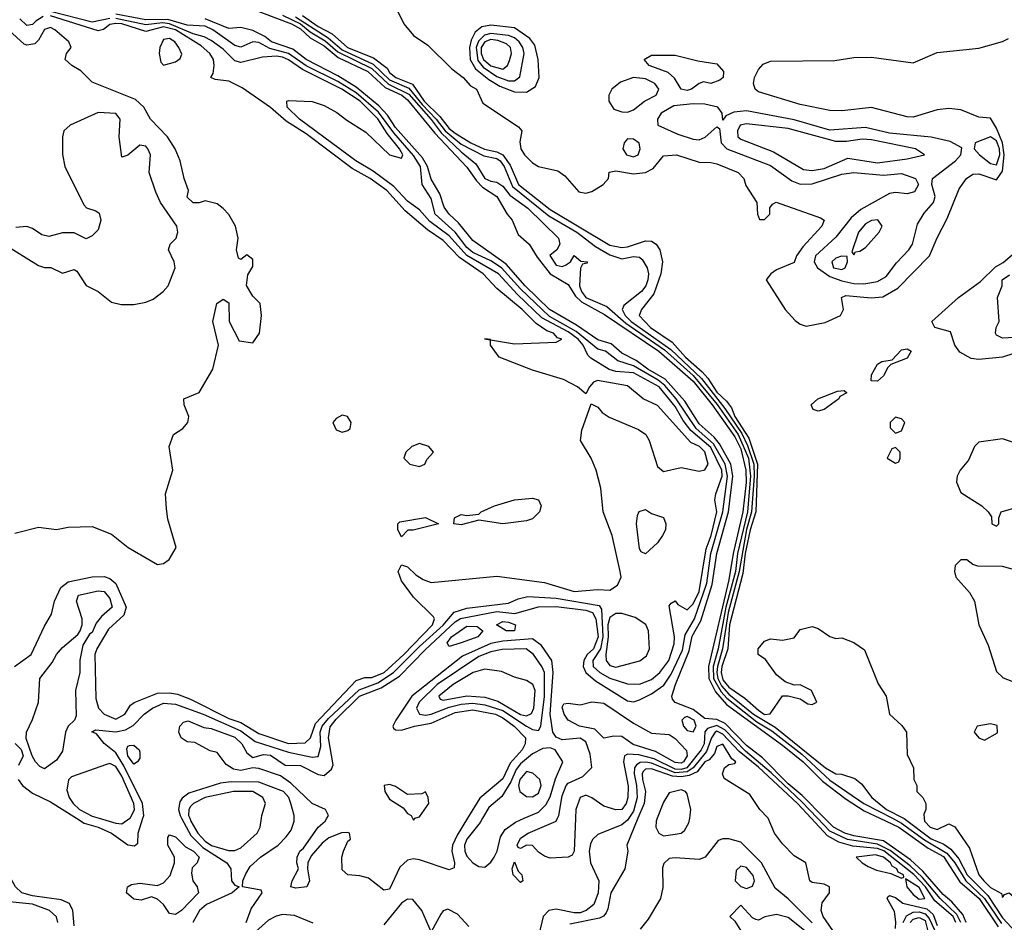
# Model space of a CAD drawing. Header units: inches. Extents: x 2380249 to 2585472, y 382747 to 546448.
# Tile 406 of 626: x 2492787 to 2496096, y 479651 to 482684. Entities that reach past the tile are written whole.
import ezdxf

# ---------------------------------------------------------------- set-up
doc = ezdxf.new("R2010")
doc.units = ezdxf.units.IN
doc.header["$MEASUREMENT"] = 0
doc.layers.add('C4497', color=7, linetype='Continuous')
doc.layers.add('C4498', color=7, linetype='Continuous')

msp = doc.modelspace()

# ---------------------------------------------------------------- linework, layer by layer
at = {"layer": 'C4497', "color": 4}
for points, elevation in [([(2492914.7, 479650), (2492910, 479668.7), (2492887, 479690), (2492830, 479711.9), (2492730, 479722), (2492698, 479790), (2492660.9, 479850), (2492669.4, 479870), (2492685.6, 479890), (2492686.3, 479910), (2492679.7, 479930), (2492655.1, 479970), (2492624.8, 480000)], 16), ([(2492970, 479639), (2492964.7, 479690), (2492953.6, 479713.6), (2492925.9, 479725.9), (2492830, 479739.5), (2492793.6, 479750), (2492772.1, 479770), (2492739.1, 479830), (2492735.4, 479850), (2492743.5, 479890), (2492742, 479910), (2492706.9, 480000)], 12), ([(2492977.5, 480000), (2493003.6, 479983.6), (2493050, 479970.2), (2493094.9, 479950), (2493150, 479910.8), (2493172.5, 479907.5), (2493183.1, 479916.9), (2493184.5, 479950), (2493200.3, 480000)], 12), ([(2493054.2, 480000), (2493110, 479983.2), (2493130, 479982), (2493157.1, 480000)], 16), ([(2493330.8, 480000), (2493361.9, 479941.9), (2493401.8, 479901.8), (2493483.1, 479850), (2493496.5, 479830), (2493498.4, 479790), (2493510, 479775.5), (2493524.7, 479770), (2493501, 479750), (2493414.4, 479710), (2493390.4, 479690), (2493368.4, 479650)], 12), ([(2493358.2, 480000), (2493362, 479990), (2493385.3, 479950), (2493410, 479923), (2493430.8, 479909.2), (2493488.5, 479891.5), (2493510, 479891.5), (2493530, 479900.3), (2493585.1, 479950), (2493595.1, 479970), (2493599.4, 480000)], 16), ([(2493548.2, 479650), (2493564.5, 479695.5), (2493602, 479750), (2493598.7, 479758.7), (2493535.3, 479770), (2493536.9, 479790), (2493546.4, 479813.6), (2493561.5, 479838.5), (2493596, 479870), (2493655.1, 479910), (2493682.3, 479937.7), (2493699.4, 479960.6), (2493709.6, 479990), (2493709.6, 480000)], 12), ([(2494291.7, 480000), (2494256.8, 479943.2), (2494241.5, 479910), (2494239, 479890), (2494248, 479850), (2494246.8, 479833.2), (2494230, 479827.3), (2494130, 479860.5), (2494110, 479864.2), (2494090, 479859.5), (2494064.2, 479835.8), (2494030, 479762), (2494010, 479759), (2493958.8, 479798.8), (2493930, 479806.6), (2493890, 479809.7), (2493870, 479826.6), (2493869.7, 479869.7), (2493875.1, 479890), (2493890, 479922.8), (2493899, 479930), (2493895.3, 479950), (2493890, 479952.3), (2493868.5, 479951.5), (2493825.4, 479934.6), (2493803.6, 479916.4), (2493766.4, 479873.6), (2493755.5, 479850), (2493753.4, 479830), (2493761, 479790), (2493752, 479770), (2493714.8, 479765.2), (2493698, 479770), (2493702.7, 479790), (2493723.7, 479830), (2493718, 479850), (2493719.5, 479870), (2493727.6, 479890), (2493740.1, 479899.9), (2493790, 479970.7), (2493813.2, 479990), (2493818.6, 480000)], 8), ([(2494107, 480000), (2494110, 479994), (2494116, 480000)], 8), ([(2494341.7, 480000), (2494333.8, 479986.2), (2494289.2, 479930), (2494281.2, 479910), (2494282.4, 479890), (2494290, 479873), (2494310, 479850.4), (2494330, 479838), (2494350, 479836.3), (2494370, 479853), (2494381.3, 479870), (2494390.9, 479890), (2494402.3, 479937.7), (2494418, 479962), (2494452.7, 479987.3), (2494482, 480000)], 12), ([(2494655.1, 480000), (2494650.3, 479889.7), (2494643.5, 479876.5), (2494630, 479869), (2494570, 479866.6), (2494550, 479872.7), (2494530, 479886), (2494510, 479909.2), (2494490, 479909.3), (2494470, 479899), (2494462, 479902), (2494459, 479910), (2494470, 479933), (2494495.3, 479950), (2494589.6, 479990.3), (2494594, 480000)], 8), ([(2494833.8, 480000), (2494830, 479994.2), (2494810, 479978.5), (2494730, 479945.1), (2494711.6, 479928.4), (2494705.2, 479914.8), (2494700.8, 479890), (2494704.7, 479850), (2494733.2, 479790), (2494730.9, 479749.1), (2494715.8, 479710), (2494690.4, 479690), (2494670, 479682.5), (2494650, 479682.2), (2494590, 479694.5), (2494565.5, 479690), (2494545.7, 479670), (2494531.8, 479608.2)], 12), ([(2494864.6, 480000), (2494827.7, 479910), (2494830.4, 479889.6), (2494821, 479830), (2494773, 479750), (2494763.9, 479696.1), (2494757.7, 479682.3), (2494748.9, 479671.1), (2494735.8, 479664.2), (2494635.3, 479644.7)], 16), ([(2494929.7, 480000), (2494926, 479990), (2494924.2, 479970), (2494934.8, 479950), (2494950, 479941.6), (2494990, 479946.4), (2495010, 479950.5), (2495021, 479959), (2495035.5, 479984.5), (2495038.5, 480000)], 24), ([(2495530, 479608.9), (2495487.6, 479670), (2495480.8, 479690), (2495483.5, 479716.5), (2495508.7, 479750), (2495508, 479770), (2495490, 479779), (2495450, 479784), (2495442, 479790), (2495428.7, 479850), (2495390, 479874), (2495350, 479914), (2495323.7, 479950), (2495302.1, 480000)], 16), ([(2495933.3, 479650), (2495924.2, 479670), (2495863, 479723), (2495831.6, 479770), (2495791.4, 479811.4), (2495690.7, 479890.7), (2495670, 479898.2), (2495586.7, 479906.7), (2495540.4, 479920.4), (2495501.3, 479941.3), (2495446.9, 480000)], 12), ([(2495949.9, 479650), (2495936.5, 479676.5), (2495880.7, 479730), (2495820.7, 479800.7), (2495780.1, 479840.1), (2495712.2, 479892.2), (2495670, 479913.5), (2495568.9, 479928.9), (2495510, 479956.9), (2495468.7, 480000)], 8), ([(2495967.7, 479650), (2495956.3, 479676.3), (2495919.2, 479719.2), (2495890, 479743.6), (2495822, 479822), (2495780.4, 479860.4), (2495690, 479924.5), (2495590, 479940.9), (2495559.7, 479950), (2495521.5, 479970), (2495491.8, 480000)], 4), ([(2495677.8, 480000), (2495741.6, 479970), (2495840.2, 479900.2), (2495892, 479872), (2495946.7, 479786.7), (2496011, 479730), (2496075, 479635)], 4), ([(2495719.7, 480000), (2495750, 479984.2), (2495827.6, 479927.6), (2495903.3, 479883.3), (2495929.6, 479850), (2495966.5, 479790), (2496029.6, 479730), (2496086.6, 479646.6)], 8), ([(2495757.5, 480000), (2495759.1, 479999.1), (2495850, 479930.8), (2495893.2, 479913.2), (2495916.6, 479896.6), (2495943.4, 479863.4), (2495970.9, 479810), (2496041.1, 479741.1), (2496090, 479666), (2496135.8, 479615.8)], 12), ([(2495826.8, 480000), (2495827.3, 479990), (2495847.3, 479970), (2495870, 479962.8), (2495910, 479982), (2495930, 479971.3), (2495979.3, 479899.3), (2496010.5, 479810), (2496027.6, 479790), (2496050, 479767.7), (2496087.1, 479747.1), (2496090, 479734), (2496096.4, 479743.6), (2496112, 479750), (2496182, 479690), (2496196.9, 479656.9), (2496215.3, 479635.3)], 16), ([(2495450, 479648.2), (2495370, 479729.8), (2495325.6, 479765.6), (2495280.3, 479850), (2495210, 479919.8), (2495170, 479931.1), (2495150, 479931.1), (2495134.3, 479925.7), (2495090.3, 479869.8), (2495070, 479861.6), (2494990, 479867.3), (2494970, 479864.5), (2494951.9, 479848.1), (2494946.7, 479833.3), (2494947.8, 479767.7), (2494940.8, 479730), (2494899.4, 479660.6), (2494872.5, 479627.5)], 24), ([(2494295.9, 479635.9), (2494258, 479678), (2494225.8, 479694.2), (2494210, 479689.5), (2494201.6, 479678.4), (2494170, 479618), (2494138.7, 479690), (2494107.5, 479727.5), (2494090, 479727.8), (2494070, 479714.3), (2494010, 479641.7)], 12), ([(2495729.8, 479630), (2495732, 479652), (2495726.9, 479686.9), (2495702.7, 479730), (2495704.1, 479735.9), (2495710, 479741), (2495730, 479733.4), (2495754.7, 479714.7), (2495836, 479696), (2495856.4, 479676.4), (2495870, 479640.2)], 12), ([(2495441.6, 479610), (2495370, 479667), (2495330, 479677.2), (2495290.9, 479669.1), (2495270, 479658), (2495260.4, 479660.4), (2495250, 479666), (2495210, 479708), (2495174, 479670), (2495190, 479654), (2495218, 479610)], 28), ([(2495755.8, 479650), (2495767.5, 479672.5), (2495790, 479684.8), (2495810, 479685.6), (2495830, 479678.7), (2495843.6, 479663.6), (2495868.9, 479608.9)], 8), ([(2493772.5, 479647.5), (2493710, 479673.5), (2493670, 479676.5), (2493648.6, 479671.4), (2493622.7, 479657.3), (2493580.3, 479619.7)], 12), ([(2495779.2, 479650), (2495790, 479661.6), (2495810, 479666.8), (2495830, 479656.6), (2495843.2, 479603.2)], 4)]:
    msp.add_lwpolyline(points, dxfattribs=dict(at, elevation=elevation))
for points, elevation in [([(2493310, 479676.4), (2493290, 479680.5), (2493269.6, 479710), (2493250, 479728), (2493230, 479736), (2493194.7, 479725.3), (2493170, 479728), (2493146, 479750), (2493149.2, 479770), (2493162, 479778), (2493190, 479781.6), (2493250, 479773.7), (2493270, 479783.1), (2493292.1, 479807.9), (2493307.3, 479850), (2493306.6, 479870), (2493284.2, 479910), (2493284.5, 479935.5), (2493290, 479944.7), (2493310, 479937.3), (2493344.2, 479904.2), (2493370.4, 479890), (2493390.3, 479870), (2493382.8, 479850), (2493366.7, 479833.3), (2493364.4, 479815.6), (2493368.5, 479790), (2493383, 479770), (2493388, 479750), (2493330, 479689.7)], 8), ([(2494470, 479784), (2494445.2, 479810), (2494442, 479830), (2494450, 479854), (2494462, 479822), (2494474.8, 479810), (2494478, 479790)], 8), ([(2495662.7, 479877.3), (2495598, 479870), (2495618, 479850), (2495638, 479838), (2495666.1, 479826.1), (2495714.6, 479814.6), (2495750, 479799.1), (2495758, 479802), (2495757.6, 479810), (2495739, 479819), (2495734.7, 479830), (2495718.9, 479838.9), (2495714, 479850), (2495689.6, 479870)], 16), ([(2495210, 479839), (2495195.3, 479824.7), (2495191.3, 479790), (2495210, 479771.3), (2495230, 479764.7), (2495250, 479772), (2495256, 479790), (2495252.3, 479807.7), (2495230, 479835.1)], 28), ([(2495763.5, 479796.5), (2495768.8, 479770), (2495790, 479743.7), (2495810, 479727.8), (2495828.7, 479730), (2495810, 479767.6)], 16)]:
    msp.add_lwpolyline(points, close=True, dxfattribs=dict(at, elevation=elevation))
at = {"layer": 'C4498', "color": 4}
for points, elevation in [([(2494015.9, 482795.9), (2494077.3, 482670), (2494110, 482630.8), (2494158.7, 482598.7), (2494239.2, 482519.2), (2494277.3, 482490), (2494302, 482462), (2494322, 482450), (2494343.5, 482403.5), (2494463.6, 482323.6), (2494474, 482310), (2494467.1, 482272.9), (2494471.3, 482250), (2494482.8, 482230), (2494510, 482202.8), (2494530, 482191), (2494595.9, 482175.9), (2494618.8, 482158.8), (2494665.8, 482105.8), (2494690, 482101), (2494710, 482106.8), (2494748, 482130), (2494766, 482150), (2494768.4, 482171.6), (2494790, 482176), (2494850, 482166), (2494889.7, 482170.3), (2494916, 482184), (2494950, 482226.8), (2494994, 482230), (2495070, 482204.9), (2495110, 482204.4), (2495130, 482199.5), (2495201, 482170), (2495221, 482150), (2495227.1, 482127.1), (2495264.7, 482070), (2495266, 482030), (2495272.7, 482012.7), (2495290, 482012), (2495308, 482030), (2495308.4, 482051.6), (2495316.4, 482063.6), (2495328.9, 482071.1), (2495478.5, 482018.5), (2495491, 482010), (2495482.8, 481990), (2495419.1, 481920.9), (2495397.1, 481890), (2495390, 481868), (2495330, 481843.7), (2495310.8, 481830), (2495296, 481810), (2495359.5, 481710), (2495392.7, 481672.7), (2495410, 481660.4), (2495430, 481654), (2495493.4, 481666.6), (2495546, 481690), (2495556, 481710), (2495549.2, 481750), (2495563, 481757), (2495649, 481749), (2495687.6, 481752.4), (2495738.4, 481781.6), (2495844.5, 481890), (2495870, 481951.3), (2495904.4, 482015.6), (2495944.4, 482115.6), (2495969.3, 482150), (2495990, 482164.9), (2496010, 482165.5), (2496070, 482145.3), (2496090, 482174.9), (2496095.9, 482230), (2496090, 482269.8), (2496070, 482319.6), (2496050, 482352.7), (2496010, 482356), (2495950, 482381.2), (2495910, 482385.2), (2495870, 482381.2), (2495790, 482356), (2495770, 482357.2), (2495649.1, 482389.1), (2495550, 482377.2), (2495510, 482379), (2495410, 482399), (2495270, 482441.2), (2495259, 482450), (2495253.2, 482470), (2495256, 482490), (2495270, 482516), (2495285.6, 482534.4), (2495310, 482544), (2495526.6, 482546.6), (2495590, 482557.1), (2495650, 482558), (2495790, 482538.8), (2495870, 482573.4), (2496010, 482587.7), (2496089.6, 482610.4), (2496110, 482621)], 24), ([(2493490, 482750.5), (2493700.7, 482670), (2493730, 482653.4), (2493763.4, 482623.4), (2493810, 482596.1), (2493856.7, 482556.7), (2493956.8, 482510), (2494015.5, 482455.5), (2494070.6, 482430.6), (2494090, 482414.1), (2494182.1, 482302.1), (2494290, 482187.9), (2494322.2, 482142.2), (2494341.6, 482121.6), (2494390.3, 482090), (2494425, 482030), (2494441.3, 482010), (2494462.2, 481962.2), (2494498.6, 481930), (2494525.4, 481885.4), (2494570, 481830.2), (2494630, 481793.7), (2494654.9, 481754.9), (2494675.4, 481735.4), (2494752.7, 481692.7), (2494935.3, 481570), (2495050, 481468.7), (2495113.9, 481390), (2495190, 481282.2), (2495210, 481241.5), (2495227.6, 481170), (2495228.8, 481128.8), (2495217.2, 481030), (2495185.1, 480890), (2495170, 480801.6), (2495102, 480510), (2495102.6, 480470), (2495125.1, 480425.1), (2495162.4, 480382.4), (2495350, 480246.3), (2495420.1, 480190), (2495485.3, 480125.3), (2495564, 480064), (2495624.9, 480024.9), (2495677.8, 480000)], 4), ([(2492865.2, 482694.8), (2492840.6, 482679.4), (2492830, 482667.2), (2492810, 482664.4), (2492787.1, 482687.1)], 16), ([(2493090, 482688), (2493030, 482675.9), (2492890, 482711.4)], 12), ([(2494369, 481607.7), (2494450, 481594.3), (2494590, 481600.7), (2494608.7, 481610), (2494594.5, 481614.5), (2494580.9, 481630), (2494558.8, 481638.8), (2494522.7, 481662.7), (2494475.1, 481710), (2494390, 481780.4), (2494344.2, 481830), (2494265.1, 481885.1), (2494210, 481942.2), (2494157.5, 481977.5), (2494082, 482042), (2494020.8, 482110), (2493965.1, 482150), (2493903.8, 482183.8), (2493750, 482300.3), (2493682.6, 482342.6), (2493630, 482388.9), (2493534.7, 482454.7), (2493490, 482477.4), (2493443.3, 482483.3), (2493429.4, 482489.4), (2493436.6, 482503.4), (2493440.5, 482530), (2493438, 482550), (2493425.3, 482570), (2493396.3, 482596.3), (2493310.5, 482650), (2493270, 482659.8), (2493210, 482644.4), (2493130, 482669.8), (2493110, 482671.2), (2493090, 482668.3), (2493068.6, 482651.4), (2493050, 482647), (2492890, 482697.1)], 16), ([(2493818.6, 480000), (2493824, 480010), (2493814, 480030), (2493770, 480049.5), (2493697.7, 480117.7), (2493662.7, 480142.7), (2493590, 480167.8), (2493570, 480169.6), (2493530, 480160.5), (2493505.6, 480165.6), (2493480.6, 480180.6), (2493450, 480220.9), (2493427.3, 480227.3), (2493374.8, 480254.8), (2493350, 480257), (2493329.3, 480270), (2493320.9, 480290), (2493325.2, 480310), (2493337, 480323), (2493352.7, 480327.3), (2493405.1, 480305.1), (2493430, 480301.7), (2493510, 480272.9), (2493533.6, 480250), (2493550, 480220.5), (2493570, 480204.7), (2493605.5, 480214.5), (2493630, 480212), (2493679.1, 480179.1), (2493730, 480177.3), (2493790, 480147), (2493810, 480144.4), (2493834.9, 480165.1), (2493840.1, 480179.9), (2493824.2, 480270), (2493830, 480308), (2493850, 480333.2), (2493929.1, 480410), (2494001.3, 480438.7), (2494062.8, 480477.2), (2494150, 480567.3), (2494250, 480660.5), (2494268.1, 480671.9), (2494390, 480694.7), (2494451.3, 480688.7), (2494530, 480711), (2494590, 480711.5), (2494690, 480699.2), (2494711.5, 480691.5), (2494722.9, 480670), (2494730.9, 480610), (2494715.1, 480570), (2494694.3, 480550), (2494682.5, 480530), (2494680.6, 480510), (2494689.1, 480490), (2494722.2, 480462.2), (2494830, 480394.9), (2494850, 480391.8), (2494870, 480398), (2494910, 480418.5), (2494952.1, 480447.9), (2494976, 480484), (2495014.5, 480565.5), (2495023.9, 480616.1), (2495054.5, 480670), (2495096.7, 480790), (2495109.9, 480890), (2495149.4, 481030), (2495165.3, 481150), (2495157.3, 481190), (2495118.5, 481258.5), (2495059.9, 481310), (2494993.4, 481410), (2494954.5, 481454.5), (2494932.7, 481472.7), (2494850, 481520.9), (2494797.3, 481537.3), (2494755.6, 481570), (2494730, 481576.8), (2494656.5, 481636.5), (2494566.9, 481686.9), (2494470, 481778.9), (2494406.2, 481850), (2494370, 481873.7), (2494310, 481901.5), (2494290, 481918.5), (2494250.4, 481970.4), (2494183.5, 482030), (2494170, 482082.7), (2494139.7, 482130), (2494134.3, 482190), (2494110, 482228), (2494043.7, 482303.7), (2493992.6, 482372.6), (2493917.6, 482437.6), (2493856.1, 482476.1), (2493749.3, 482529.3), (2493690, 482570.4), (2493627, 482587), (2493590, 482606.8), (2493570, 482609.8), (2493530, 482591.3), (2493510, 482597.7), (2493435.3, 482650), (2493410, 482661.7), (2493350, 482665.9), (2493284.5, 482684.5), (2493210, 482683.7), (2493110, 482702.9)], 8), ([(2493670, 482699.2), (2493729.9, 482670.2), (2493763.4, 482643.4), (2493813, 482613), (2493856.2, 482576.2), (2493970, 482520.3), (2494026.7, 482466.7), (2494094.1, 482434.1), (2494170, 482348.3), (2494203.2, 482303.2), (2494270, 482239.5), (2494319.6, 482199.6), (2494350, 482150.5), (2494370, 482140.9), (2494390, 482138.4), (2494410, 482124.6), (2494434.2, 482094.2), (2494494.6, 482050), (2494598, 481950), (2494602, 481930), (2494592, 481910), (2494568.5, 481891.5), (2494590, 481859.3), (2494610, 481854), (2494620.9, 481859.1), (2494638, 481870), (2494650, 481892), (2494672.7, 481872.7), (2494694, 481870), (2494694, 481866), (2494678, 481862), (2494671.6, 481848.4), (2494668.8, 481811.2), (2494668.5, 481790), (2494674.8, 481770), (2494690, 481750.2), (2494760, 481720), (2494823.6, 481663.6), (2494954.1, 481574.1), (2495050, 481487.8), (2495130.5, 481390.5), (2495201, 481290), (2495235.9, 481210), (2495242.7, 481150), (2495233.1, 481030), (2495199.7, 480890), (2495192, 480830), (2495160.4, 480710), (2495133.8, 480570), (2495118, 480510), (2495118.8, 480470), (2495144.6, 480424.6), (2495163.8, 480403.8), (2495264.2, 480324.2), (2495314.1, 480294.1), (2495415.1, 480215.1), (2495510, 480128), (2495623.9, 480050), (2495719.7, 480000)], 8), ([(2493713.4, 482693.4), (2493823.1, 482623.1), (2493870, 482582.9), (2493974.8, 482534.8), (2494030, 482481.8), (2494094.1, 482454.1), (2494139.1, 482399.1), (2494186.9, 482350), (2494216.6, 482310), (2494270, 482265.1), (2494346.2, 482226.2), (2494390, 482217), (2494401.2, 482210), (2494415.4, 482190), (2494443, 482123), (2494565.3, 482025.3), (2494658.8, 481970), (2494721.4, 481921.4), (2494770, 481894.2), (2494810, 481880.3), (2494850, 481888.4), (2494870, 481885.5), (2494878.6, 481878.5), (2494895.8, 481850), (2494900.3, 481830), (2494897.6, 481810), (2494891.1, 481790), (2494876.5, 481770), (2494816.9, 481723.1), (2494811.3, 481710), (2494821.3, 481690), (2494842.3, 481670), (2494975.2, 481575.2), (2495078, 481478), (2495156.8, 481376.8), (2495213.3, 481293.3), (2495233.3, 481253.3), (2495253.7, 481190), (2495255.6, 481150), (2495246.7, 481030), (2495229.3, 480970.7), (2495204.7, 480830), (2495168.3, 480691.7), (2495148.6, 480570), (2495131.9, 480510), (2495129.4, 480490), (2495133, 480470), (2495145.7, 480445.7), (2495170, 480417.6), (2495253.3, 480350), (2495325.8, 480305.8), (2495495.3, 480170), (2495530, 480149.1), (2495548.8, 480148.8), (2495593.5, 480133.5), (2495616, 480116), (2495650.4, 480070), (2495699.7, 480030), (2495757.5, 480000)], 12), ([(2493737.5, 482697.5), (2493790, 482661.3), (2493836.8, 482636.8), (2493888.4, 482590), (2493975.6, 482555.6), (2494021.2, 482521.2), (2494030, 482507), (2494050.4, 482490), (2494107.2, 482467.2), (2494146, 482410), (2494199, 482359), (2494230, 482317.8), (2494250, 482302.4), (2494303.2, 482270), (2494348.9, 482248.9), (2494390, 482239.6), (2494410.1, 482230.1), (2494435.1, 482195.1), (2494462.9, 482130), (2494570, 482045.7), (2494770, 481926.2), (2494810, 481918.5), (2494830, 481920.6), (2494890, 481940.7), (2494910, 481939.6), (2494926.4, 481930), (2494938.3, 481910), (2494946.9, 481870), (2494941, 481830), (2494917.5, 481762.5), (2494876.3, 481710), (2494868.2, 481690), (2494906.7, 481650), (2494979.8, 481599.8), (2495024, 481550), (2495080.4, 481500.4), (2495099.3, 481479.3), (2495130, 481431.9), (2495161.9, 481401.9), (2495179.2, 481379.2), (2495190.1, 481350), (2495237.1, 481277.1), (2495266.8, 481190), (2495261.4, 481030), (2495241.8, 480970), (2495225, 480890), (2495217.2, 480822.7), (2495172.5, 480650), (2495167.2, 480570), (2495146.1, 480510), (2495144.2, 480490), (2495150, 480465.7), (2495170, 480440.5), (2495223.4, 480403.4), (2495270, 480363.2), (2495290, 480349.4), (2495309.4, 480350.6), (2495350, 480412), (2495370, 480412), (2495410, 480401), (2495435.3, 480384.7), (2495450, 480382), (2495466, 480390), (2495448, 480430), (2495410, 480448.7), (2495390, 480448), (2495359, 480459), (2495330, 480482), (2495293.2, 480533.2), (2495268.7, 480550), (2495269.2, 480570), (2495290, 480594.8), (2495310, 480602.8), (2495350, 480598.8), (2495390, 480606.8), (2495410, 480634), (2495450, 480644.7), (2495470, 480638), (2495510, 480611.3), (2495530, 480604.7), (2495550, 480606), (2495590.5, 480590.5), (2495626.4, 480566.4), (2495672.5, 480452.5), (2495698.8, 480410), (2495710.7, 480350), (2495752.1, 480312.1), (2495767.7, 480290), (2495770, 480214), (2495791.3, 480170), (2495792, 480130), (2495802, 480110), (2495802, 480090), (2495822, 480070), (2495832, 480050), (2495832, 480030), (2495826, 480014), (2495826.8, 480000)], 16), ([(2493200.3, 480000), (2493203.5, 480010), (2493199.1, 480050), (2493136.2, 480176.2), (2493110, 480219.7), (2493070, 480251.8), (2493044.2, 480284.2), (2493029.4, 480290.6), (2493042.9, 480297.1), (2493110, 480290.2), (2493142.2, 480297.8), (2493168.2, 480311.8), (2493205.1, 480350), (2493233, 480370), (2493270, 480387.3), (2493310, 480383.5), (2493403.1, 480350), (2493530, 480294.1), (2493578.5, 480258.5), (2493690, 480222), (2493770, 480205.5), (2493790, 480207.2), (2493798.7, 480241.3), (2493796.5, 480290), (2493803, 480310), (2493824.6, 480335.4), (2493927.8, 480432.2), (2493990, 480455), (2494043.2, 480490), (2494130, 480577.2), (2494210, 480649.4), (2494247.4, 480692.6), (2494290, 480706.4), (2494430, 480723.2), (2494462.2, 480737.7), (2494494.2, 480745.8), (2494590, 480739.8), (2494734.7, 480714.7), (2494742.6, 480702.6), (2494746.9, 480610), (2494738.3, 480570), (2494713, 480530), (2494714.4, 480510), (2494736, 480490), (2494770, 480471.1), (2494830, 480452), (2494870, 480450.4), (2494910, 480466), (2494938, 480490), (2494968.2, 480530), (2494986.6, 480586.6), (2494987, 480610), (2494970, 480714), (2494976.4, 480723.6), (2494990, 480731.3), (2494998.8, 480718.8), (2495030, 480700.7), (2495050, 480721.3), (2495070, 480762.3), (2495094.2, 480905.8), (2495110.8, 480950), (2495129.8, 481029.8), (2495123.5, 481070), (2495126.6, 481090), (2495147.7, 481150), (2495146.1, 481170), (2495110, 481245.7), (2495042.8, 481302.8), (2495016.7, 481336.7), (2494990, 481383.5), (2494935.9, 481450), (2494850, 481496.8), (2494790, 481501.6), (2494767.8, 481507.8), (2494705.9, 481545.9), (2494696.3, 481556.3), (2494681, 481590), (2494663.2, 481610), (2494630, 481634.7), (2494542, 481682), (2494460.1, 481760.1), (2494396.2, 481830), (2494290, 481891.7), (2494230, 481957.8), (2494165.4, 482005.4), (2494130, 482044.8), (2494090, 482074.5), (2494043.6, 482123.6), (2493975, 482175), (2493916.9, 482210), (2493726.6, 482350), (2493685.6, 482390), (2493684, 482410), (2493690, 482412.7), (2493770, 482408.9), (2493810, 482395.2), (2493852.5, 482372.5), (2493885.8, 482345.8), (2493950, 482306.3), (2494029.3, 482229.3), (2494070, 482219.1), (2494074.7, 482230), (2494063.5, 482250), (2494021.5, 482301.5), (2493990, 482351.1), (2493930.4, 482410.5), (2493869.8, 482450), (2493736.7, 482516.7), (2493690, 482549), (2493670, 482557.7), (2493650, 482561.7), (2493602.4, 482557.6), (2493530, 482540.5), (2493510, 482545.6), (2493470, 482584.8), (2493430, 482614.2), (2493406.8, 482626.8), (2493370, 482636.5), (2493290, 482669.9), (2493266.9, 482673.1), (2493210, 482666.5), (2493110, 482687.8)], 12), ([(2495491.8, 480000), (2495416.2, 480076.2), (2495370, 480115.9), (2495283.1, 480203.1), (2495230, 480244.6), (2495158.3, 480318.3), (2495130, 480332.1), (2495090, 480335.8), (2495050, 480366), (2494989.6, 480389.6), (2494980.5, 480400.5), (2494978.4, 480410), (2494990.8, 480450), (2495036.8, 480563.2), (2495047.4, 480612.6), (2495075.8, 480664.2), (2495114.1, 480785.9), (2495129.4, 480890), (2495168.9, 481030), (2495183.7, 481150), (2495176.7, 481190), (2495138.7, 481258.7), (2495121.3, 481281.3), (2495070, 481325.4), (2495022.1, 481402.1), (2494956.2, 481476.2), (2494898.2, 481510), (2494858.9, 481538.9), (2494810, 481563.4), (2494774.2, 481594.2), (2494730, 481607.5), (2494657.8, 481657.8), (2494567, 481710), (2494485.2, 481790), (2494421.8, 481861.8), (2494310, 481942), (2494261.5, 482001.5), (2494229.7, 482030), (2494213.8, 482053.8), (2494198.3, 482098.3), (2494170, 482147.8), (2494157.4, 482190), (2494140.2, 482220.2), (2494050, 482321.6), (2494022.6, 482362.6), (2493994.2, 482394.2), (2493917.7, 482457.7), (2493855.6, 482495.6), (2493750, 482549.9), (2493704.8, 482584.8), (2493632.8, 482610), (2493610, 482627.4), (2493570, 482647.1), (2493530, 482657.2), (2493490, 482654), (2493410, 482686.7)], 4), ([(2492770, 480958.8), (2492850, 480978), (2492910, 480970.8), (2492950, 480978.8), (2493030, 480981), (2493095.3, 480955.3), (2493151.3, 480910), (2493250, 480853.4), (2493270, 480856.3), (2493289.2, 480870), (2493312.3, 480910), (2493284.8, 481004.8), (2493280.1, 481040.1), (2493277, 481090), (2493301.2, 481170), (2493288.7, 481250), (2493304, 481290), (2493335.3, 481310), (2493352, 481330), (2493354.5, 481350), (2493339, 481390), (2493338, 481410), (2493390, 481430.8), (2493436, 481510), (2493455.3, 481590), (2493435.3, 481670), (2493449, 481730), (2493470, 481744.7), (2493490, 481732), (2493491, 481670), (2493524.7, 481604.7), (2493570, 481598), (2493592.7, 481630), (2493599.3, 481690), (2493595.3, 481730), (2493570, 481755.3), (2493548.9, 481791.1), (2493553.2, 481826.8), (2493570, 481854), (2493570, 481878), (2493550, 481894), (2493530, 481878), (2493522, 481882), (2493515.3, 481910), (2493520.7, 481950), (2493511.8, 481990), (2493490, 482029), (2493470, 482049.2), (2493450, 482065.2), (2493410, 482075.3), (2493390, 482068.7), (2493370, 482068.7), (2493350, 482088), (2493354, 482110), (2493339, 482150), (2493326, 482210), (2493309.6, 482250), (2493283.6, 482290), (2493226, 482350), (2493204, 482390), (2493176.2, 482416.2), (2493030, 482474.5), (2492991.8, 482511.8), (2492962, 482530), (2492939.3, 482550), (2492944, 482570), (2492959.5, 482590), (2492951.6, 482610), (2492905.1, 482650), (2492890, 482657.3), (2492870, 482651.4), (2492850, 482614.7), (2492837.3, 482602.7), (2492810, 482598.7), (2492802, 482602), (2492750, 482648.5)], 24), ([(2492734, 481930), (2492850, 481858), (2492870, 481851.3), (2492891.6, 481851.6), (2492930, 481832), (2492970, 481844.7), (2492978.8, 481838.8), (2493010, 481791), (2493050.8, 481770.8), (2493094.8, 481734.8), (2493127.1, 481727.1), (2493170, 481727.3), (2493210, 481734.8), (2493234.8, 481745.2), (2493269, 481770), (2493285.2, 481790), (2493309.2, 481850), (2493306, 481870), (2493286.6, 481910), (2493292.7, 481930), (2493312.3, 481950), (2493318.4, 481970), (2493315.1, 481990), (2493259.5, 482070), (2493243.9, 482103.9), (2493222, 482170), (2493226, 482230), (2493217.2, 482250), (2493210, 482259), (2493190, 482262.7), (2493150, 482229), (2493130, 482222), (2493120.5, 482290), (2493123.7, 482350), (2493110, 482369.2), (2493050, 482372), (2492956, 482330), (2492934.8, 482310), (2492930.8, 482290), (2492930.9, 482230.9), (2492938, 482190), (2493002, 482062), (2493011.1, 482051.1), (2493042, 482042), (2493053.7, 482033.7), (2493058.8, 482010), (2493050, 481978), (2493030, 481958), (2493010, 481948), (2492970, 481968), (2492930, 481968), (2492884.7, 481955.3), (2492860.9, 481960.9), (2492830, 481982), (2492810, 481988.7), (2492774, 481986)], 28), ([(2496170, 481575.5), (2496090, 481549.8), (2496010, 481541.7), (2495984.8, 481544.8), (2495946.2, 481566.2), (2495929.5, 481590), (2495915.1, 481635.1), (2495862, 481650), (2495852.3, 481670), (2495942, 481750), (2496016.2, 481803.8), (2496066.9, 481853.1), (2496092, 481868), (2496146.1, 481913.9)], 16), ([(2496150, 481617), (2496090, 481613.2), (2496070, 481624), (2496066, 481630), (2496069.2, 481650), (2496079, 481670), (2496072.7, 481750), (2496089, 481790), (2496089.3, 481810), (2496114, 481826)], 12), ([(2492769.5, 480510.5), (2492825.2, 480550), (2492870, 480646), (2492894, 480686), (2492903.7, 480730), (2492924.6, 480775.4), (2492950, 480794.7), (2493030, 480811), (2493070, 480812.7), (2493090, 480806), (2493109.4, 480789.4), (2493144.5, 480710), (2493136.9, 480683.1), (2493084.6, 480635.4), (2493045.5, 480570), (2493039.6, 480550), (2493042.8, 480402.8), (2493051, 480370), (2493071, 480350), (2493110, 480333.4), (2493139.5, 480350), (2493159.5, 480380.5), (2493171.1, 480388.9), (2493250, 480420.8), (2493290, 480422.2), (2493317, 480417), (2493360.3, 480400.3), (2493490, 480335.5), (2493530, 480321.6), (2493590, 480285.5), (2493690, 480251.1), (2493746, 480254), (2493763.5, 480270), (2493781.1, 480318.9), (2493917.4, 480462.6), (2493946.7, 480473.3), (2493970, 480473.8), (2494011.5, 480490), (2494078.1, 480550), (2494174, 480650), (2494180.5, 480670), (2494177.2, 480677.3), (2494110, 480742.7), (2494070, 480798), (2494059, 480830), (2494070, 480852), (2494090, 480844.7), (2494118, 480818), (2494142.8, 480802.8), (2494170, 480792.4), (2494390, 480813.4), (2494550, 480792.2), (2494650, 480762), (2494728.7, 480768.7), (2494770, 480767), (2494796.4, 480783.6), (2494808.2, 480810), (2494805.4, 480830), (2494777.6, 480950), (2494747.3, 481030), (2494739.5, 481110), (2494724.5, 481170), (2494707, 481210), (2494672, 481270), (2494675.9, 481304.1), (2494707.3, 481392.7), (2494730, 481382), (2494744, 481364), (2494767.7, 481347.7), (2494866.2, 481306.2), (2494891.3, 481290), (2494902.8, 481270), (2494930, 481182), (2494950, 481166), (2495010, 481178.8), (2495070, 481166.8), (2495090, 481171), (2495100.9, 481190), (2495090, 481231.2), (2495071.2, 481250), (2495042.7, 481262.7), (2494930, 481387.3), (2494882.7, 481410), (2494830, 481453), (2494728.4, 481471.6), (2494714.8, 481465.2), (2494702, 481450), (2494690, 481426), (2494662, 481450), (2494614.6, 481474.6), (2494510, 481505.6), (2494398.4, 481550), (2494369.5, 481590), (2494369, 481607.7)], 16), ([(2496123.7, 481263.7), (2496090, 481275.1), (2496010, 481263.7), (2495996.3, 481250), (2495976, 481204), (2495948.2, 481170), (2495938, 481150), (2495934.9, 481130), (2495950, 481094.8), (2496021, 481050), (2496042, 481030), (2496052.7, 481012.7), (2496054, 480990), (2496070, 480982), (2496078, 480990), (2496078, 481010), (2496086, 481030), (2496244.1, 481075.9)], 24), ([(2496150.7, 480829.3), (2496090, 480846.3), (2496007.2, 480847.2), (2495990, 480853.2), (2495970, 480869), (2495950, 480869), (2495930.7, 480849.3), (2495928.4, 480830), (2495933.4, 480810), (2495978.9, 480758.9), (2495995.5, 480730), (2496010.4, 480650), (2496041.5, 480581.5), (2496070, 480493.4), (2496092.6, 480472.6), (2496150.4, 480450)], 24), ([(2494594, 480000), (2494598.4, 480010), (2494610, 480076), (2494623.5, 480110), (2494630, 480117.6), (2494679.7, 480140.2), (2494709.6, 480170.4), (2494704.2, 480215.8), (2494690, 480256.9), (2494670, 480269.8), (2494610, 480263.5), (2494590, 480272.6), (2494578.4, 480290), (2494569.2, 480350), (2494579.9, 480490), (2494575.5, 480530), (2494540.4, 480580.4), (2494510, 480603.1), (2494410, 480595.8), (2494370, 480587.8), (2494275, 480545), (2494104.9, 480410), (2494050.4, 480330), (2494040.5, 480310), (2494043.4, 480303.4), (2494050, 480297.3), (2494070, 480295.8), (2494114, 480310), (2494170, 480319.7), (2494250, 480355.9), (2494310, 480364.4), (2494385.5, 480350), (2494410, 480338.1), (2494448.9, 480310), (2494487.2, 480270), (2494486, 480250), (2494475.8, 480230), (2494434.7, 480185.3), (2494410, 480133), (2494332.8, 480067.2), (2494291.7, 480000)], 8), ([(2495468.7, 480000), (2495415.5, 480055.5), (2495312.8, 480152.8), (2495226.2, 480226.2), (2495157.2, 480297.2), (2495130, 480312.3), (2495098.7, 480301.3), (2495089, 480291), (2495086.8, 480250), (2495077.1, 480230), (2495029.1, 480170), (2495010, 480164.5), (2494990, 480165.7), (2494919.7, 480199.7), (2494867.1, 480212.9), (2494830, 480216), (2494819.3, 480210), (2494816.1, 480190), (2494831.7, 480108.3), (2494830.2, 480070), (2494824.6, 480050), (2494810, 480029.7), (2494790, 480028.3), (2494750, 480041.3), (2494710, 480069.4), (2494690, 480078), (2494670.5, 480069.5), (2494656.4, 480030), (2494655.1, 480000)], 8), ([(2495446.9, 480000), (2495400.4, 480050), (2495270, 480171.4), (2495205, 480225), (2495150, 480282.8), (2495130, 480292.8), (2495124.7, 480290), (2495112.1, 480270), (2495095.3, 480224.7), (2495050.1, 480169.9), (2495030, 480156.2), (2494990, 480152.6), (2494910, 480185.1), (2494891.3, 480188.7), (2494872, 480188), (2494860, 480180), (2494852.7, 480170), (2494851.4, 480150), (2494860.1, 480110), (2494862.3, 480070), (2494850, 480024.4), (2494833.8, 480000)], 12), ([(2492770.9, 480250.9), (2492791.6, 480231.6), (2492798, 480210), (2492782.9, 480177.1)], 12), ([(2495302.1, 480000), (2495301.5, 480001.5), (2495274, 480030), (2495240.2, 480080.2), (2495154, 480134), (2495149.2, 480150), (2495155.3, 480170), (2495170, 480181), (2495190, 480184.7), (2495193.2, 480190), (2495180.1, 480200.1), (2495150, 480249.3), (2495130, 480241.2), (2495122.4, 480217.6), (2495103.5, 480196.5), (2495090, 480189.7), (2495063.5, 480156.5), (2495036.4, 480143.6), (2495010, 480139.3), (2494981.2, 480141.2), (2494910, 480166.6), (2494890, 480165.3), (2494882.6, 480157.4), (2494878.5, 480150), (2494879.8, 480130), (2494889.5, 480090), (2494885.1, 480050), (2494864.6, 480000)], 16), ([(2494482, 480000), (2494530, 480020.9), (2494554.9, 480045.1), (2494570, 480072.7), (2494587.2, 480132.8), (2494612.7, 480190), (2494586.6, 480230), (2494570, 480236.8), (2494545, 480235.1), (2494510, 480216.4), (2494470, 480183.1), (2494455.7, 480164.3), (2494437.6, 480122.4), (2494407.1, 480072.9), (2494363.1, 480036.9), (2494341.7, 480000)], 12), ([(2493157.1, 480000), (2493158.8, 480001.2), (2493172.9, 480030), (2493170.5, 480050), (2493130, 480141.7), (2493110, 480173.8), (2493090, 480184.2), (2493078.8, 480181.2), (2492960.5, 480139.5), (2492950.5, 480129.5), (2492945.3, 480094.7), (2492953.1, 480070), (2492966, 480050), (2492987.6, 480030), (2493030, 480007.3), (2493054.2, 480000)], 16), ([(2492781.7, 480130), (2492796.4, 480110), (2492830, 480084.9), (2492890, 480054.9), (2492977.5, 480000)], 12), ([(2493709.6, 480000), (2493709.6, 480010), (2493698.3, 480050), (2493690.9, 480070), (2493673.5, 480090), (2493590, 480121.8), (2493497.1, 480122.9), (2493461.7, 480118.3), (2493355.6, 480084.4), (2493332.8, 480067.2), (2493324.8, 480055.2), (2493320.7, 480030), (2493325.4, 480010), (2493330.8, 480000)], 12), ([(2494116, 480000), (2494118, 480002), (2494130, 480004.7), (2494161.2, 480050), (2494159.3, 480070), (2494150, 480088.7), (2494138, 480082), (2494090, 480079.6), (2494050, 480107), (2494030, 480114), (2494012, 480110), (2494014, 480090), (2494030, 480064), (2494075.2, 480035.2), (2494090, 480016), (2494102, 480010), (2494107, 480000)], 8), ([(2493599.4, 480000), (2493600.9, 480010), (2493613.2, 480050), (2493603.7, 480070), (2493570.6, 480090.6), (2493504.7, 480090), (2493410, 480069.8), (2493370.3, 480050), (2493360.6, 480039.4), (2493354.5, 480030), (2493354.4, 480010), (2493358.2, 480000)], 16), ([(2495038.5, 480000), (2495040.4, 480010), (2495042.6, 480030), (2495030, 480082), (2495024, 480090), (2495010, 480095.6), (2494970, 480085.2), (2494950, 480054), (2494929.7, 480000)], 24)]:
    msp.add_lwpolyline(points, dxfattribs=dict(at, elevation=elevation))
for points, elevation in [([(2494370, 482665.8), (2494339.9, 482660.1), (2494317.5, 482642.5), (2494304.5, 482615.5), (2494298.5, 482590), (2494300.2, 482550), (2494318.6, 482518.6), (2494363, 482483), (2494400.2, 482460.2), (2494450, 482441.6), (2494490, 482440.3), (2494520.1, 482459.9), (2494532.3, 482490), (2494529.7, 482550.3), (2494518.2, 482598.2), (2494500.7, 482620.7), (2494450, 482656.8)], 28), ([(2494370, 482637.3), (2494348.4, 482631.6), (2494328.6, 482611.4), (2494320.7, 482590), (2494326.6, 482546.6), (2494344.2, 482524.2), (2494390, 482493.4), (2494430, 482478.5), (2494450, 482478.5), (2494467.6, 482492.4), (2494481.8, 482570), (2494477.8, 482590), (2494465, 482610), (2494450, 482622.6), (2494430, 482630.6)], 32), ([(2493290, 482620.7), (2493270, 482616.8), (2493257.8, 482590), (2493255.8, 482570), (2493260.9, 482540.9), (2493270, 482530.8), (2493310, 482542.8), (2493326.3, 482553.7), (2493332, 482568), (2493322, 482590), (2493308.2, 482610)], 24), ([(2494370, 482617.8), (2494350.1, 482609.9), (2494337.8, 482590), (2494337.6, 482570), (2494345.5, 482550), (2494370, 482528.9), (2494410, 482517.7), (2494426.3, 482530), (2494433.4, 482546.6), (2494439.8, 482570), (2494436, 482590), (2494422.9, 482602.9), (2494393.9, 482613.9)], 36), ([(2495110, 482469), (2495085.4, 482474.6), (2495070, 482469), (2495044.7, 482450), (2495030, 482446), (2495009.5, 482450), (2494987.2, 482487.2), (2494966, 482506), (2494902, 482530), (2494886, 482550), (2494910, 482564.7), (2494990, 482564.7), (2495065.4, 482545.4), (2495130, 482536), (2495152, 482510), (2495151.3, 482490), (2495139.8, 482480.2)], 24), ([(2494850, 482489.1), (2494806.2, 482473.8), (2494776.5, 482450), (2494766.4, 482430), (2494766.4, 482410), (2494783.7, 482383.7), (2494810, 482373.8), (2494830, 482373.6), (2494850, 482381.1), (2494886.6, 482410), (2494926.3, 482430), (2494935.1, 482450), (2494921.7, 482470), (2494890, 482485.6)], 28), ([(2495050, 482401.1), (2494985.8, 482394.2), (2494943, 482370), (2494930.6, 482350), (2494931, 482330), (2494999.2, 482299.2), (2495050, 482282.7), (2495070, 482280.3), (2495091.1, 482288.9), (2495130, 482324), (2495138.8, 482318.8), (2495144.9, 482270), (2495163, 482250), (2495310, 482193.4), (2495382.4, 482142.4), (2495410, 482131.6), (2495450, 482132.6), (2495550, 482165.2), (2495589.8, 482170.2), (2495690, 482161.7), (2495750, 482166.7), (2495797.3, 482150), (2495807.3, 482130), (2495794.4, 482105.6), (2495770, 482098.4), (2495730, 482103.6), (2495710, 482099.6), (2495613.5, 482046.5), (2495581.7, 482018.3), (2495530, 481953), (2495461.1, 481890), (2495456.9, 481870), (2495467.8, 481850), (2495510, 481821.3), (2495550, 481806.3), (2495590, 481797.8), (2495623.5, 481796.5), (2495670, 481803.7), (2495699, 481821), (2495733.5, 481866.5), (2495775.6, 481910), (2495787.3, 481930), (2495803.8, 481996.2), (2495826.7, 482033.3), (2495858.4, 482070), (2495863.7, 482090), (2495852.3, 482130), (2495855.1, 482150), (2495932, 482210), (2495949.4, 482230), (2495952.9, 482252.9), (2495914, 482274), (2495850, 482288.7), (2495710, 482302.5), (2495630, 482321.2), (2495510, 482312.8), (2495390, 482347.3), (2495230, 482377.8), (2495187.4, 482372.6), (2495159.6, 482360.4), (2495150, 482346), (2495147.3, 482370), (2495132.7, 482390), (2495090, 482400.3)], 28), ([(2495230, 482334), (2495208.5, 482330), (2495199.3, 482310), (2495200.5, 482290), (2495210, 482282.4), (2495320.2, 482240.2), (2495420.6, 482180.6), (2495450, 482177.2), (2495490, 482183.5), (2495570, 482218), (2495670, 482202.6), (2495770, 482216.4), (2495828, 482230), (2495798, 482250), (2495650, 482280.3), (2495617.8, 482282.3), (2495565.8, 482274.2), (2495530, 482274.6), (2495370, 482318.2)], 32), ([(2494830, 482284), (2494818.8, 482270), (2494813.4, 482250), (2494826, 482230), (2494850, 482223.1), (2494865.2, 482230), (2494872.3, 482250), (2494869.1, 482269.1), (2494850, 482282)], 28), ([(2496049.2, 482290.8), (2495998, 482270), (2495994.8, 482250), (2496012.7, 482230), (2496050, 482200.8), (2496070, 482195.6), (2496081.2, 482230), (2496079.9, 482250), (2496070, 482276.8)], 28), ([(2495671.5, 482011.5), (2495650, 482009.4), (2495630, 481997.6), (2495606.4, 481970), (2495583.6, 481903.6), (2495590, 481894), (2495596.4, 481903.6), (2495610, 481906), (2495630, 481918.8), (2495675.1, 481970), (2495686, 481990)], 32), ([(2495548.9, 481888.9), (2495530, 481882), (2495516.3, 481870), (2495521.6, 481850), (2495550, 481844.6), (2495560.9, 481850), (2495569.2, 481870), (2495568.4, 481888.4)], 32), ([(2494369, 481607.7), (2494369, 481609), (2494349, 481611)], 16), ([(2495670, 481469.5), (2495648, 481470), (2495649.5, 481490), (2495670, 481526), (2495684.8, 481535.2), (2495719.5, 481540.5), (2495750, 481574.9), (2495770, 481578), (2495782.8, 481570), (2495770, 481546.6), (2495715.2, 481524.8), (2495704.9, 481515.1), (2495690, 481487)], 16), ([(2495470, 481367.9), (2495453.8, 481373.8), (2495447, 481390), (2495469.6, 481410), (2495535.6, 481435.6), (2495557.6, 481437.6), (2495566.8, 481430), (2495542.9, 481417.1), (2495539.3, 481410), (2495490, 481373.5)], 16), ([(2493870, 481355.1), (2493850, 481344), (2493838.8, 481330), (2493850, 481306), (2493870, 481297.3), (2493890, 481302.8), (2493897.2, 481310), (2493901.2, 481330), (2493888, 481350)], 24), ([(2495730, 481348), (2495712, 481330), (2495712.7, 481312.7), (2495730, 481294), (2495750, 481302), (2495762, 481330), (2495750, 481342)], 24), ([(2494130, 481259.3), (2494104.7, 481250), (2494084.7, 481230), (2494078, 481210), (2494098, 481190), (2494130, 481182.8), (2494148, 481190), (2494154.6, 481205.4), (2494178, 481230), (2494162, 481250)], 24), ([(2495730, 481246), (2495718, 481242), (2495702, 481210), (2495730, 481194), (2495742, 481198), (2495746, 481210), (2495746, 481230)], 24), ([(2494410, 480989.6), (2494330, 481002), (2494270, 480986), (2494246, 480990), (2494248, 481010), (2494270, 481021), (2494290, 481018), (2494330, 481022), (2494338, 481030), (2494382, 481050), (2494449.6, 481070.4), (2494510, 481075.5), (2494530.6, 481070), (2494539.1, 481050), (2494533.4, 481030), (2494510, 481006.6), (2494490, 480999.5)], 16), ([(2494070, 480946), (2494058, 480970), (2494058, 480990), (2494064, 480996), (2494150, 481010.6), (2494194, 480990), (2494108.9, 480968.9), (2494091.1, 480968.9)], 16), ([(2494890, 480888.7), (2494875.3, 480895.3), (2494870, 480906), (2494859.3, 480990), (2494862.7, 481017.3), (2494869.1, 481030.9), (2494890, 481038), (2494910, 481024.7), (2494950, 481011), (2494958.8, 480990), (2494957.3, 480970), (2494947.3, 480950), (2494930, 480926)], 12), ([(2492870, 480166.6), (2492854, 480174), (2492839.3, 480190), (2492828, 480210), (2492808.7, 480268.7), (2492809, 480290), (2492830, 480332), (2492849.2, 480390), (2492854.5, 480470), (2492895.8, 480524.2), (2492910, 480550.7), (2492930, 480574), (2492982.5, 480617.5), (2492989.4, 480630), (2492996, 480650), (2492996, 480670), (2492977.2, 480730), (2492984, 480750), (2493050, 480764.9), (2493070, 480762), (2493090, 480739.1), (2493097.6, 480710), (2493061.2, 480678.8), (2493043.9, 480656.1), (2493030, 480624.5), (2493021.1, 480618.9), (2492998.4, 480581.6), (2492988.6, 480531.4), (2492988.8, 480490), (2492973.7, 480430), (2492976, 480344), (2492970.4, 480329.6), (2492950, 480309.3), (2492940.3, 480290), (2492930, 480225.6), (2492910, 480195.1)], 12), ([(2494790, 480688.3), (2494770, 480675.4), (2494763.4, 480650), (2494764.6, 480610), (2494756.2, 480550), (2494757.4, 480530), (2494770, 480514), (2494790, 480507.9), (2494871, 480529), (2494893.5, 480546.5), (2494903.6, 480570), (2494900.5, 480630), (2494891.2, 480651.2), (2494855.2, 480675.2), (2494810, 480688.2)], 16), ([(2494230, 480577.2), (2494223.6, 480590), (2494238.4, 480610), (2494290, 480645.5), (2494324.5, 480644.5), (2494342.8, 480630), (2494326, 480610), (2494270, 480589.7)], 4), ([(2494450, 480629.8), (2494421.2, 480630), (2494388.7, 480650), (2494410, 480661.6), (2494430, 480658.9), (2494453, 480650)], 4), ([(2494488.7, 480570), (2494407.7, 480567.7), (2494370, 480559.9), (2494330, 480543.7), (2494190, 480449.8), (2494129.2, 480390), (2494120.3, 480370), (2494130.2, 480350.2), (2494150, 480346.4), (2494170, 480349.5), (2494230, 480373.6), (2494270, 480384), (2494310, 480386.9), (2494350, 480381.8), (2494410, 480362), (2494490, 480309.3), (2494510, 480298.6), (2494530, 480294.9), (2494538.5, 480310), (2494550.9, 480409.1), (2494550.6, 480490), (2494542, 480510), (2494514, 480550)], 12), ([(2494350, 480501.2), (2494311.3, 480490), (2494243.8, 480450), (2494195.5, 480410), (2494200.3, 480400.3), (2494210, 480397.1), (2494290, 480412), (2494350, 480407.4), (2494394, 480394), (2494470, 480349.4), (2494490, 480344.2), (2494507.4, 480352.6), (2494514.2, 480370), (2494519.7, 480430), (2494511.3, 480450), (2494490, 480463.6), (2494450, 480474), (2494406.4, 480493.6)], 16), ([(2495010, 480185.7), (2494990, 480187.3), (2494924.1, 480224.1), (2494848.6, 480248.6), (2494810, 480274.7), (2494783.6, 480276.4), (2494750, 480269.2), (2494719.4, 480299.4), (2494668.7, 480310), (2494630, 480329.3), (2494617.2, 480350), (2494610, 480374), (2494615.3, 480384.7), (2494630, 480386.8), (2494670, 480381), (2494710, 480391.3), (2494750, 480386.8), (2494850, 480319.5), (2494910, 480286.4), (2494970, 480281.3), (2494990, 480268.4), (2495028, 480228), (2495030, 480209.6), (2495018.3, 480190)], 4), ([(2495030, 480342.4), (2495021.3, 480338.7), (2495011.8, 480330), (2495018.3, 480310), (2495030, 480295.3), (2495050, 480290.4), (2495060.4, 480310), (2495053.3, 480330)], 8), ([(2496050, 480318), (2496004.7, 480310), (2495994.8, 480290), (2496010, 480271), (2496030, 480262.8), (2496072.9, 480287.1), (2496071.5, 480311.5)], 24), ([(2493170, 480182), (2493149.8, 480210.2), (2493146.5, 480233.5), (2493150, 480242.8), (2493155.5, 480244.5), (2493170, 480245.5), (2493187.7, 480230), (2493190, 480222), (2493190, 480202), (2493182.8, 480190)], 8), ([(2494490, 480156.8), (2494467.4, 480130), (2494463.5, 480110), (2494467.6, 480090), (2494490, 480073.7), (2494510, 480072), (2494530, 480084.4), (2494539.7, 480110), (2494534.7, 480130), (2494511.8, 480151.8)], 16)]:
    msp.add_lwpolyline(points, close=True, dxfattribs=dict(at, elevation=elevation))

doc.saveas('drawing.dxf')
